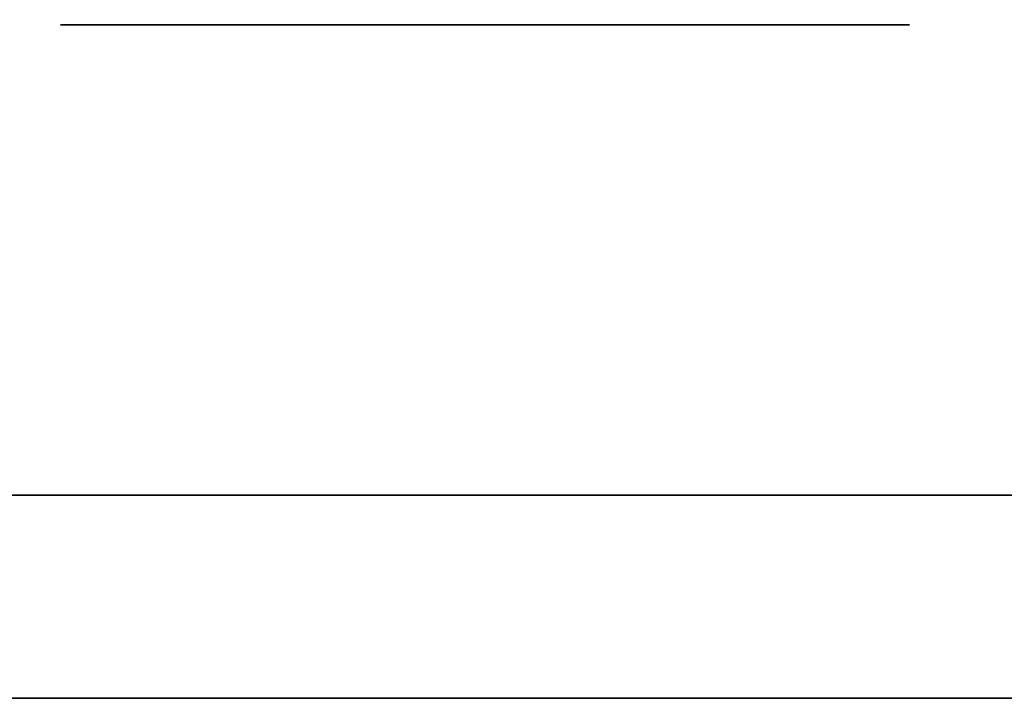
# Model space of a CAD drawing. Extents: x 248.8 to 273, y 2872.5 to 2876.7.
# Tile 649 of 656: x 272.7815 to 272.8125, y 2876.6247 to 2876.646. Entities that reach past the tile are written whole.
import ezdxf

# ---------------------------------------------------------------- set-up
doc = ezdxf.new("R2010")
doc.units = 0
doc.header["$LTSCALE"] = 150
doc.header["$MEASUREMENT"] = 0
doc.layers.add('3DFACE_BOLT', color=7, linetype='CONTINUOUS')
doc.layers.add('3DFACE_SHAPE', color=7, linetype='CONTINUOUS')

msp = doc.modelspace()

# ---------------------------------------------------------------- linework, layer by layer
at = {"layer": '3DFACE_BOLT', "color": 1}
for points, invisible_edges in [([(272.788578, 2876.611967, -0.137472), (272.788187, 2876.611967, -0.135), (272.788578, 2876.661967, -0.137472)], 14), ([(272.788578, 2876.661967, -0.137472), (272.788187, 2876.611967, -0.135), (272.788187, 2876.661967, -0.135)], 3), ([(272.788187, 2876.611967, -0.135), (272.788578, 2876.611967, -0.132528), (272.788187, 2876.661967, -0.135)], 14), ([(272.788187, 2876.661967, -0.135), (272.788578, 2876.611967, -0.132528), (272.788578, 2876.661967, -0.132528)], 3), ([(272.788578, 2876.611967, -0.067472), (272.788187, 2876.611967, -0.065), (272.788578, 2876.661967, -0.067472)], 14), ([(272.788578, 2876.661967, -0.067472), (272.788187, 2876.611967, -0.065), (272.788187, 2876.661967, -0.065)], 3), ([(272.788187, 2876.611967, -0.065), (272.788578, 2876.611967, -0.062528), (272.788187, 2876.661967, -0.065)], 14), ([(272.788187, 2876.661967, -0.065), (272.788578, 2876.611967, -0.062528), (272.788578, 2876.661967, -0.062528)], 3), ([(272.789715, 2876.611967, -0.139702), (272.788578, 2876.611967, -0.137472), (272.789715, 2876.661967, -0.139702)], 14), ([(272.789715, 2876.661967, -0.139702), (272.788578, 2876.611967, -0.137472), (272.788578, 2876.661967, -0.137472)], 3), ([(272.788578, 2876.611967, -0.132528), (272.789715, 2876.611967, -0.130298), (272.788578, 2876.661967, -0.132528)], 14), ([(272.788578, 2876.661967, -0.132528), (272.789715, 2876.611967, -0.130298), (272.789715, 2876.661967, -0.130298)], 3), ([(272.789715, 2876.611967, -0.069702), (272.788578, 2876.611967, -0.067472), (272.789715, 2876.661967, -0.069702)], 14), ([(272.789715, 2876.661967, -0.069702), (272.788578, 2876.611967, -0.067472), (272.788578, 2876.661967, -0.067472)], 3), ([(272.788578, 2876.611967, -0.062528), (272.789715, 2876.611967, -0.060298), (272.788578, 2876.661967, -0.062528)], 14), ([(272.788578, 2876.661967, -0.062528), (272.789715, 2876.611967, -0.060298), (272.789715, 2876.661967, -0.060298)], 3), ([(272.791485, 2876.611967, -0.141472), (272.789715, 2876.611967, -0.139702), (272.791485, 2876.661967, -0.141472)], 14), ([(272.791485, 2876.661967, -0.141472), (272.789715, 2876.611967, -0.139702), (272.789715, 2876.661967, -0.139702)], 3), ([(272.789715, 2876.611967, -0.130298), (272.791485, 2876.611967, -0.128528), (272.789715, 2876.661967, -0.130298)], 14), ([(272.789715, 2876.661967, -0.130298), (272.791485, 2876.611967, -0.128528), (272.791485, 2876.661967, -0.128528)], 3), ([(272.791485, 2876.611967, -0.071472), (272.789715, 2876.611967, -0.069702), (272.791485, 2876.661967, -0.071472)], 14), ([(272.791485, 2876.661967, -0.071472), (272.789715, 2876.611967, -0.069702), (272.789715, 2876.661967, -0.069702)], 3), ([(272.789715, 2876.611967, -0.060298), (272.791485, 2876.611967, -0.058528), (272.789715, 2876.661967, -0.060298)], 14), ([(272.789715, 2876.661967, -0.060298), (272.791485, 2876.611967, -0.058528), (272.791485, 2876.661967, -0.058528)], 3), ([(272.793715, 2876.611967, -0.142608), (272.791485, 2876.611967, -0.141472), (272.793715, 2876.661967, -0.142608)], 14), ([(272.793715, 2876.661967, -0.142608), (272.791485, 2876.611967, -0.141472), (272.791485, 2876.661967, -0.141472)], 3), ([(272.791485, 2876.611967, -0.128528), (272.793715, 2876.611967, -0.127392), (272.791485, 2876.661967, -0.128528)], 14), ([(272.791485, 2876.661967, -0.128528), (272.793715, 2876.611967, -0.127392), (272.793715, 2876.661967, -0.127392)], 3), ([(272.793715, 2876.611967, -0.072608), (272.791485, 2876.611967, -0.071472), (272.793715, 2876.661967, -0.072608)], 14), ([(272.793715, 2876.661967, -0.072608), (272.791485, 2876.611967, -0.071472), (272.791485, 2876.661967, -0.071472)], 3), ([(272.791485, 2876.611967, -0.058528), (272.793715, 2876.611967, -0.057392), (272.791485, 2876.661967, -0.058528)], 14), ([(272.791485, 2876.661967, -0.058528), (272.793715, 2876.611967, -0.057392), (272.793715, 2876.661967, -0.057392)], 3), ([(272.796187, 2876.611967, -0.143), (272.793715, 2876.611967, -0.142608), (272.796187, 2876.661967, -0.143)], 14), ([(272.796187, 2876.661967, -0.143), (272.793715, 2876.611967, -0.142608), (272.793715, 2876.661967, -0.142608)], 3), ([(272.793715, 2876.611967, -0.127392), (272.796187, 2876.611967, -0.127), (272.793715, 2876.661967, -0.127392)], 14), ([(272.793715, 2876.661967, -0.127392), (272.796187, 2876.611967, -0.127), (272.796187, 2876.661967, -0.127)], 3), ([(272.796187, 2876.611967, -0.073), (272.793715, 2876.611967, -0.072608), (272.796187, 2876.661967, -0.073)], 14), ([(272.796187, 2876.661967, -0.073), (272.793715, 2876.611967, -0.072608), (272.793715, 2876.661967, -0.072608)], 3), ([(272.793715, 2876.611967, -0.057392), (272.796187, 2876.611967, -0.057), (272.793715, 2876.661967, -0.057392)], 14), ([(272.793715, 2876.661967, -0.057392), (272.796187, 2876.611967, -0.057), (272.796187, 2876.661967, -0.057)], 3), ([(272.798659, 2876.611967, -0.142608), (272.796187, 2876.611967, -0.143), (272.798659, 2876.661967, -0.142608)], 14), ([(272.798659, 2876.661967, -0.142608), (272.796187, 2876.611967, -0.143), (272.796187, 2876.661967, -0.143)], 3), ([(272.796187, 2876.611967, -0.127), (272.798659, 2876.611967, -0.127392), (272.796187, 2876.661967, -0.127)], 14), ([(272.796187, 2876.661967, -0.127), (272.798659, 2876.611967, -0.127392), (272.798659, 2876.661967, -0.127392)], 3), ([(272.798659, 2876.611967, -0.072608), (272.796187, 2876.611967, -0.073), (272.798659, 2876.661967, -0.072608)], 14), ([(272.798659, 2876.661967, -0.072608), (272.796187, 2876.611967, -0.073), (272.796187, 2876.661967, -0.073)], 3), ([(272.796187, 2876.611967, -0.057), (272.798659, 2876.611967, -0.057392), (272.796187, 2876.661967, -0.057)], 14), ([(272.796187, 2876.661967, -0.057), (272.798659, 2876.611967, -0.057392), (272.798659, 2876.661967, -0.057392)], 3), ([(272.800889, 2876.611967, -0.141472), (272.798659, 2876.611967, -0.142608), (272.800889, 2876.661967, -0.141472)], 14), ([(272.800889, 2876.661967, -0.141472), (272.798659, 2876.611967, -0.142608), (272.798659, 2876.661967, -0.142608)], 3), ([(272.798659, 2876.611967, -0.127392), (272.800889, 2876.611967, -0.128528), (272.798659, 2876.661967, -0.127392)], 14), ([(272.798659, 2876.661967, -0.127392), (272.800889, 2876.611967, -0.128528), (272.800889, 2876.661967, -0.128528)], 3), ([(272.800889, 2876.611967, -0.071472), (272.798659, 2876.611967, -0.072608), (272.800889, 2876.661967, -0.071472)], 14), ([(272.800889, 2876.661967, -0.071472), (272.798659, 2876.611967, -0.072608), (272.798659, 2876.661967, -0.072608)], 3), ([(272.798659, 2876.611967, -0.057392), (272.800889, 2876.611967, -0.058528), (272.798659, 2876.661967, -0.057392)], 14), ([(272.798659, 2876.661967, -0.057392), (272.800889, 2876.611967, -0.058528), (272.800889, 2876.661967, -0.058528)], 3), ([(272.802659, 2876.611967, -0.139702), (272.800889, 2876.611967, -0.141472), (272.802659, 2876.661967, -0.139702)], 14), ([(272.802659, 2876.661967, -0.139702), (272.800889, 2876.611967, -0.141472), (272.800889, 2876.661967, -0.141472)], 3), ([(272.800889, 2876.611967, -0.128528), (272.802659, 2876.611967, -0.130298), (272.800889, 2876.661967, -0.128528)], 14), ([(272.800889, 2876.661967, -0.128528), (272.802659, 2876.611967, -0.130298), (272.802659, 2876.661967, -0.130298)], 3), ([(272.802659, 2876.611967, -0.069702), (272.800889, 2876.611967, -0.071472), (272.802659, 2876.661967, -0.069702)], 14), ([(272.802659, 2876.661967, -0.069702), (272.800889, 2876.611967, -0.071472), (272.800889, 2876.661967, -0.071472)], 3), ([(272.800889, 2876.611967, -0.058528), (272.802659, 2876.611967, -0.060298), (272.800889, 2876.661967, -0.058528)], 14), ([(272.800889, 2876.661967, -0.058528), (272.802659, 2876.611967, -0.060298), (272.802659, 2876.661967, -0.060298)], 3), ([(272.803795, 2876.611967, -0.137472), (272.802659, 2876.611967, -0.139702), (272.803795, 2876.661967, -0.137472)], 14), ([(272.803795, 2876.661967, -0.137472), (272.802659, 2876.611967, -0.139702), (272.802659, 2876.661967, -0.139702)], 3), ([(272.802659, 2876.611967, -0.130298), (272.803795, 2876.611967, -0.132528), (272.802659, 2876.661967, -0.130298)], 14), ([(272.802659, 2876.661967, -0.130298), (272.803795, 2876.611967, -0.132528), (272.803795, 2876.661967, -0.132528)], 3), ([(272.803795, 2876.611967, -0.067472), (272.802659, 2876.611967, -0.069702), (272.803795, 2876.661967, -0.067472)], 14), ([(272.803795, 2876.661967, -0.067472), (272.802659, 2876.611967, -0.069702), (272.802659, 2876.661967, -0.069702)], 3), ([(272.802659, 2876.611967, -0.060298), (272.803795, 2876.611967, -0.062528), (272.802659, 2876.661967, -0.060298)], 14), ([(272.802659, 2876.661967, -0.060298), (272.803795, 2876.611967, -0.062528), (272.803795, 2876.661967, -0.062528)], 3), ([(272.804187, 2876.611967, -0.135), (272.803795, 2876.611967, -0.137472), (272.804187, 2876.661967, -0.135)], 14), ([(272.804187, 2876.661967, -0.135), (272.803795, 2876.611967, -0.137472), (272.803795, 2876.661967, -0.137472)], 3), ([(272.803795, 2876.611967, -0.132528), (272.804187, 2876.611967, -0.135), (272.803795, 2876.661967, -0.132528)], 14), ([(272.803795, 2876.661967, -0.132528), (272.804187, 2876.611967, -0.135), (272.804187, 2876.661967, -0.135)], 3), ([(272.804187, 2876.611967, -0.065), (272.803795, 2876.611967, -0.067472), (272.804187, 2876.661967, -0.065)], 14), ([(272.804187, 2876.661967, -0.065), (272.803795, 2876.611967, -0.067472), (272.803795, 2876.661967, -0.067472)], 3), ([(272.803795, 2876.611967, -0.062528), (272.804187, 2876.611967, -0.065), (272.803795, 2876.661967, -0.062528)], 14), ([(272.803795, 2876.661967, -0.062528), (272.804187, 2876.611967, -0.065), (272.804187, 2876.661967, -0.065)], 3), ([(272.789499, 2876.631067, -0.146583), (272.782812, 2876.631067, -0.135), (272.789499, 2876.645867, -0.146583)], 14), ([(272.789499, 2876.645867, -0.146583), (272.782812, 2876.631067, -0.135), (272.782812, 2876.645867, -0.135)], 3), ([(272.782812, 2876.631067, -0.135), (272.789499, 2876.631067, -0.123417), (272.782812, 2876.645867, -0.135)], 14), ([(272.782812, 2876.645867, -0.135), (272.789499, 2876.631067, -0.123417), (272.789499, 2876.645867, -0.123417)], 3), ([(272.789499, 2876.645867, -0.146583), (272.782812, 2876.645867, -0.135), (272.789499, 2876.645867, -0.123417)], 12), ([(272.789499, 2876.631067, -0.076583), (272.782812, 2876.631067, -0.065), (272.789499, 2876.645867, -0.076583)], 14), ([(272.789499, 2876.645867, -0.076583), (272.782812, 2876.631067, -0.065), (272.782812, 2876.645867, -0.065)], 3), ([(272.782812, 2876.631067, -0.065), (272.789499, 2876.631067, -0.053417), (272.782812, 2876.645867, -0.065)], 14), ([(272.782812, 2876.645867, -0.065), (272.789499, 2876.631067, -0.053417), (272.789499, 2876.645867, -0.053417)], 3), ([(272.789499, 2876.645867, -0.076583), (272.782812, 2876.645867, -0.065), (272.789499, 2876.645867, -0.053417)], 12), ([(272.802874, 2876.631067, -0.146583), (272.789499, 2876.631067, -0.146583), (272.802874, 2876.645867, -0.146583)], 14), ([(272.802874, 2876.645867, -0.146583), (272.789499, 2876.631067, -0.146583), (272.789499, 2876.645867, -0.146583)], 3), ([(272.789499, 2876.631067, -0.123417), (272.802874, 2876.631067, -0.123417), (272.789499, 2876.645867, -0.123417)], 14), ([(272.789499, 2876.645867, -0.123417), (272.802874, 2876.631067, -0.123417), (272.802874, 2876.645867, -0.123417)], 3), ([(272.802874, 2876.645867, -0.146583), (272.789499, 2876.645867, -0.146583), (272.802874, 2876.645867, -0.123417)], 14), ([(272.802874, 2876.645867, -0.123417), (272.789499, 2876.645867, -0.146583), (272.789499, 2876.645867, -0.123417)], 3), ([(272.802874, 2876.631067, -0.076583), (272.789499, 2876.631067, -0.076583), (272.802874, 2876.645867, -0.076583)], 14), ([(272.802874, 2876.645867, -0.076583), (272.789499, 2876.631067, -0.076583), (272.789499, 2876.645867, -0.076583)], 3), ([(272.789499, 2876.631067, -0.053417), (272.802874, 2876.631067, -0.053417), (272.789499, 2876.645867, -0.053417)], 14), ([(272.789499, 2876.645867, -0.053417), (272.802874, 2876.631067, -0.053417), (272.802874, 2876.645867, -0.053417)], 3), ([(272.802874, 2876.645867, -0.076583), (272.789499, 2876.645867, -0.076583), (272.802874, 2876.645867, -0.053417)], 14), ([(272.802874, 2876.645867, -0.053417), (272.789499, 2876.645867, -0.076583), (272.789499, 2876.645867, -0.053417)], 3), ([(272.809562, 2876.631067, -0.135), (272.802874, 2876.631067, -0.146583), (272.809562, 2876.645867, -0.135)], 14), ([(272.809562, 2876.645867, -0.135), (272.802874, 2876.631067, -0.146583), (272.802874, 2876.645867, -0.146583)], 3), ([(272.802874, 2876.631067, -0.123417), (272.809562, 2876.631067, -0.135), (272.802874, 2876.645867, -0.123417)], 14), ([(272.802874, 2876.645867, -0.123417), (272.809562, 2876.631067, -0.135), (272.809562, 2876.645867, -0.135)], 3), ([(272.809562, 2876.645867, -0.135), (272.802874, 2876.645867, -0.146583), (272.802874, 2876.645867, -0.123417)], 2), ([(272.809562, 2876.631067, -0.065), (272.802874, 2876.631067, -0.076583), (272.809562, 2876.645867, -0.065)], 14), ([(272.809562, 2876.645867, -0.065), (272.802874, 2876.631067, -0.076583), (272.802874, 2876.645867, -0.076583)], 3), ([(272.802874, 2876.631067, -0.053417), (272.809562, 2876.631067, -0.065), (272.802874, 2876.645867, -0.053417)], 14), ([(272.802874, 2876.645867, -0.053417), (272.809562, 2876.631067, -0.065), (272.809562, 2876.645867, -0.065)], 3), ([(272.809562, 2876.645867, -0.065), (272.802874, 2876.645867, -0.076583), (272.802874, 2876.645867, -0.053417)], 2), ([(272.789499, 2876.631067, -0.123417), (272.782812, 2876.631067, -0.135), (272.789499, 2876.631067, -0.146583)], 12), ([(272.789499, 2876.631067, -0.053417), (272.782812, 2876.631067, -0.065), (272.789499, 2876.631067, -0.076583)], 12), ([(272.802874, 2876.631067, -0.123417), (272.789499, 2876.631067, -0.123417), (272.802874, 2876.631067, -0.146583)], 14), ([(272.802874, 2876.631067, -0.146583), (272.789499, 2876.631067, -0.123417), (272.789499, 2876.631067, -0.146583)], 3), ([(272.802874, 2876.631067, -0.053417), (272.789499, 2876.631067, -0.053417), (272.802874, 2876.631067, -0.076583)], 14), ([(272.802874, 2876.631067, -0.076583), (272.789499, 2876.631067, -0.053417), (272.789499, 2876.631067, -0.076583)], 3), ([(272.809562, 2876.631067, -0.135), (272.802874, 2876.631067, -0.123417), (272.802874, 2876.631067, -0.146583)], 2), ([(272.809562, 2876.631067, -0.065), (272.802874, 2876.631067, -0.053417), (272.802874, 2876.631067, -0.076583)], 2)]:
    msp.add_3dface(points, dxfattribs=dict(at, invisible_edges=invisible_edges))
at = {"layer": '3DFACE_SHAPE', "color": 13}
for points, invisible_edges in [([(272.856187, 2872.521516, -0.1905), (272.856187, 2876.721516, -0.1905), (272.759337, 2872.521516, -0.1905)], 2), ([(272.856187, 2876.721516, -0.1905), (272.759337, 2876.721516, -0.1905), (272.759337, 2872.521516, -0.1905)], 12), ([(272.856187, 2876.684666, -0.0095), (272.856187, 2876.558366, -0.0095), (272.759337, 2876.721516, -0.0095)], 14), ([(272.759337, 2876.721516, -0.0095), (272.856187, 2876.558366, -0.0095), (272.856187, 2874.684666, -0.0095)], 13), ([(272.856187, 2874.684666, -0.0095), (272.856187, 2874.558366, -0.0095), (272.759337, 2876.721516, -0.0095)], 14), ([(272.856187, 2874.558366, -0.0095), (272.856187, 2872.684666, -0.0095), (272.759337, 2876.721516, -0.0095)], 14), ([(272.759337, 2876.721516, -0.0095), (272.856187, 2872.684666, -0.0095), (272.856187, 2872.558366, -0.0095)], 13), ([(272.759337, 2872.521516, -0.0095), (272.759337, 2876.721516, -0.0095), (272.856187, 2872.558366, -0.0095)], 14), ([(272.959337, 2872.521516), (272.959337, 2876.721516), (272.759337, 2872.521516)], 2), ([(272.959337, 2876.721516), (272.759337, 2876.721516), (272.759337, 2872.521516)], 12), ([(272.759337, 2872.521516, -0.2), (272.759337, 2876.721516, -0.2), (272.959337, 2872.521516, -0.2)], 2), ([(272.759337, 2876.721516, -0.2), (272.959337, 2876.721516, -0.2), (272.959337, 2872.521516, -0.2)], 12), ([(272.802197, 2876.631067, -0.05899), (272.754187, 2876.631067, -0.03), (272.849787, 2876.631067, -0.03)], 13), ([(272.802197, 2876.631067, -0.05899), (272.796187, 2876.631067, -0.0565), (272.754187, 2876.631067, -0.03)], 14), ([(272.796187, 2876.631067, -0.0565), (272.790176, 2876.631067, -0.05899), (272.754187, 2876.631067, -0.03)], 14), ([(272.754187, 2876.631067, -0.03), (272.790176, 2876.631067, -0.05899), (272.787687, 2876.631067, -0.065)], 13), ([(272.787687, 2876.631067, -0.135), (272.754187, 2876.631067, -0.03), (272.790176, 2876.631067, -0.07101)], 15), ([(272.790176, 2876.631067, -0.07101), (272.754187, 2876.631067, -0.03), (272.787687, 2876.631067, -0.065)], 3), ([(272.754187, 2876.631067, -0.03), (272.787687, 2876.631067, -0.135), (272.754187, 2876.631067, -0.17)], 3), ([(272.787687, 2876.631067, -0.135), (272.790176, 2876.631067, -0.14101), (272.754187, 2876.631067, -0.17)], 14), ([(272.754187, 2876.631067, -0.17), (272.790176, 2876.631067, -0.14101), (272.796187, 2876.631067, -0.17)], 3), ([(272.754187, 2876.631067, -0.17), (272.796187, 2876.631067, -0.17), (272.754187, 2876.624667, -0.17)], 2), ([(272.796187, 2876.631067, -0.17), (272.849787, 2876.631067, -0.17), (272.754187, 2876.624667, -0.17)], 14), ([(272.754187, 2876.624667, -0.17), (272.849787, 2876.631067, -0.17), (272.856187, 2876.624667, -0.17)], 3), ([(272.849787, 2876.631067, -0.03), (272.754187, 2876.624667, -0.03), (272.856187, 2876.624667, -0.03)], 13), ([(272.849787, 2876.631067, -0.03), (272.754187, 2876.631067, -0.03), (272.754187, 2876.624667, -0.03)], 12), ([(272.790176, 2876.631067, -0.12899), (272.787687, 2876.631067, -0.135), (272.790176, 2876.631067, -0.07101)], 14), ([(272.790176, 2876.631067, -0.05899), (272.790176, 2876.624667, -0.05899), (272.787687, 2876.631067, -0.065)], 3), ([(272.790176, 2876.624667, -0.05899), (272.787687, 2876.624667, -0.065), (272.787687, 2876.631067, -0.065)], 14), ([(272.787687, 2876.631067, -0.065), (272.787687, 2876.624667, -0.065), (272.790176, 2876.631067, -0.07101)], 3), ([(272.787687, 2876.624667, -0.065), (272.790176, 2876.624667, -0.07101), (272.790176, 2876.631067, -0.07101)], 14), ([(272.790176, 2876.631067, -0.12899), (272.790176, 2876.624667, -0.12899), (272.787687, 2876.631067, -0.135)], 3), ([(272.790176, 2876.624667, -0.12899), (272.787687, 2876.624667, -0.135), (272.787687, 2876.631067, -0.135)], 14), ([(272.787687, 2876.631067, -0.135), (272.787687, 2876.624667, -0.135), (272.790176, 2876.631067, -0.14101)], 3), ([(272.787687, 2876.624667, -0.135), (272.790176, 2876.624667, -0.14101), (272.790176, 2876.631067, -0.14101)], 14), ([(272.790176, 2876.631067, -0.14101), (272.796187, 2876.631067, -0.1435), (272.796187, 2876.631067, -0.17)], 14), ([(272.790176, 2876.631067, -0.07101), (272.796187, 2876.631067, -0.0735), (272.790176, 2876.631067, -0.12899)], 14), ([(272.790176, 2876.631067, -0.12899), (272.796187, 2876.631067, -0.0735), (272.796187, 2876.631067, -0.1265)], 3), ([(272.796187, 2876.631067, -0.0565), (272.796187, 2876.624667, -0.0565), (272.790176, 2876.631067, -0.05899)], 3), ([(272.796187, 2876.624667, -0.0565), (272.790176, 2876.624667, -0.05899), (272.790176, 2876.631067, -0.05899)], 14), ([(272.790176, 2876.631067, -0.07101), (272.790176, 2876.624667, -0.07101), (272.796187, 2876.631067, -0.0735)], 3), ([(272.790176, 2876.624667, -0.07101), (272.796187, 2876.624667, -0.0735), (272.796187, 2876.631067, -0.0735)], 14), ([(272.796187, 2876.631067, -0.1265), (272.796187, 2876.624667, -0.1265), (272.790176, 2876.631067, -0.12899)], 3), ([(272.796187, 2876.624667, -0.1265), (272.790176, 2876.624667, -0.12899), (272.790176, 2876.631067, -0.12899)], 14), ([(272.790176, 2876.631067, -0.14101), (272.790176, 2876.624667, -0.14101), (272.796187, 2876.631067, -0.1435)], 3), ([(272.790176, 2876.624667, -0.14101), (272.796187, 2876.624667, -0.1435), (272.796187, 2876.631067, -0.1435)], 14), ([(272.796187, 2876.631067, -0.1435), (272.802197, 2876.631067, -0.14101), (272.796187, 2876.631067, -0.17)], 14), ([(272.796187, 2876.631067, -0.17), (272.802197, 2876.631067, -0.14101), (272.849787, 2876.631067, -0.17)], 15), ([(272.796187, 2876.631067, -0.0735), (272.802197, 2876.631067, -0.07101), (272.796187, 2876.631067, -0.1265)], 14), ([(272.796187, 2876.631067, -0.1265), (272.802197, 2876.631067, -0.07101), (272.802197, 2876.631067, -0.12899)], 3), ([(272.802197, 2876.631067, -0.05899), (272.802197, 2876.624667, -0.05899), (272.796187, 2876.631067, -0.0565)], 3), ([(272.802197, 2876.624667, -0.05899), (272.796187, 2876.624667, -0.0565), (272.796187, 2876.631067, -0.0565)], 14), ([(272.796187, 2876.631067, -0.0735), (272.796187, 2876.624667, -0.0735), (272.802197, 2876.631067, -0.07101)], 3), ([(272.796187, 2876.624667, -0.0735), (272.802197, 2876.624667, -0.07101), (272.802197, 2876.631067, -0.07101)], 14), ([(272.802197, 2876.631067, -0.12899), (272.802197, 2876.624667, -0.12899), (272.796187, 2876.631067, -0.1265)], 3), ([(272.802197, 2876.624667, -0.12899), (272.796187, 2876.624667, -0.1265), (272.796187, 2876.631067, -0.1265)], 14), ([(272.796187, 2876.631067, -0.1435), (272.796187, 2876.624667, -0.1435), (272.802197, 2876.631067, -0.14101)], 3), ([(272.796187, 2876.624667, -0.1435), (272.802197, 2876.624667, -0.14101), (272.802197, 2876.631067, -0.14101)], 14), ([(272.802197, 2876.631067, -0.14101), (272.804687, 2876.631067, -0.135), (272.849787, 2876.631067, -0.17)], 14), ([(272.849787, 2876.631067, -0.17), (272.804687, 2876.631067, -0.135), (272.802197, 2876.631067, -0.12899)], 13), ([(272.802197, 2876.631067, -0.07101), (272.804687, 2876.631067, -0.065), (272.802197, 2876.631067, -0.12899)], 14), ([(272.802197, 2876.631067, -0.12899), (272.804687, 2876.631067, -0.065), (272.849787, 2876.631067, -0.17)], 15), ([(272.804687, 2876.631067, -0.065), (272.802197, 2876.631067, -0.05899), (272.849787, 2876.631067, -0.17)], 14), ([(272.849787, 2876.631067, -0.17), (272.802197, 2876.631067, -0.05899), (272.849787, 2876.631067, -0.03)], 3), ([(272.802197, 2876.631067, -0.07101), (272.802197, 2876.624667, -0.07101), (272.804687, 2876.631067, -0.065)], 3), ([(272.802197, 2876.624667, -0.07101), (272.804687, 2876.624667, -0.065), (272.804687, 2876.631067, -0.065)], 14), ([(272.804687, 2876.631067, -0.065), (272.804687, 2876.624667, -0.065), (272.802197, 2876.631067, -0.05899)], 3), ([(272.804687, 2876.624667, -0.065), (272.802197, 2876.624667, -0.05899), (272.802197, 2876.631067, -0.05899)], 14), ([(272.802197, 2876.631067, -0.14101), (272.802197, 2876.624667, -0.14101), (272.804687, 2876.631067, -0.135)], 3), ([(272.802197, 2876.624667, -0.14101), (272.804687, 2876.624667, -0.135), (272.804687, 2876.631067, -0.135)], 14), ([(272.804687, 2876.631067, -0.135), (272.804687, 2876.624667, -0.135), (272.802197, 2876.631067, -0.12899)], 3), ([(272.804687, 2876.624667, -0.135), (272.802197, 2876.624667, -0.12899), (272.802197, 2876.631067, -0.12899)], 14), ([(272.856187, 2876.624667, -0.17), (272.790176, 2876.624667, -0.14101), (272.754187, 2876.624667, -0.17)], 3), ([(272.790176, 2876.624667, -0.14101), (272.787687, 2876.624667, -0.135), (272.754187, 2876.624667, -0.17)], 14), ([(272.754187, 2876.624667, -0.17), (272.787687, 2876.624667, -0.135), (272.790176, 2876.624667, -0.12899)], 13), ([(272.790176, 2876.624667, -0.12899), (272.787687, 2876.624667, -0.065), (272.754187, 2876.624667, -0.17)], 15), ([(272.787687, 2876.624667, -0.065), (272.754187, 2876.624667, -0.03), (272.754187, 2876.624667, -0.17)], 13), ([(272.787687, 2876.624667, -0.065), (272.790176, 2876.624667, -0.05899), (272.754187, 2876.624667, -0.03)], 14), ([(272.790176, 2876.624667, -0.05899), (272.796187, 2876.624667, -0.0565), (272.754187, 2876.624667, -0.03)], 14), ([(272.754187, 2876.624667, -0.03), (272.796187, 2876.624667, -0.0565), (272.802197, 2876.624667, -0.05899)], 13), ([(272.754187, 2876.624667, -0.03), (272.802197, 2876.624667, -0.05899), (272.856187, 2876.624667, -0.03)], 3), ([(272.790176, 2876.624667, -0.07101), (272.787687, 2876.624667, -0.065), (272.790176, 2876.624667, -0.12899)], 14), ([(272.796187, 2876.624667, -0.1435), (272.790176, 2876.624667, -0.14101), (272.856187, 2876.624667, -0.17)], 14), ([(272.796187, 2876.624667, -0.0735), (272.790176, 2876.624667, -0.07101), (272.796187, 2876.624667, -0.1265)], 14), ([(272.796187, 2876.624667, -0.1265), (272.790176, 2876.624667, -0.07101), (272.790176, 2876.624667, -0.12899)], 3), ([(272.802197, 2876.624667, -0.14101), (272.796187, 2876.624667, -0.1435), (272.856187, 2876.624667, -0.135)], 14), ([(272.856187, 2876.624667, -0.135), (272.796187, 2876.624667, -0.1435), (272.856187, 2876.624667, -0.17)], 15), ([(272.802197, 2876.624667, -0.07101), (272.796187, 2876.624667, -0.0735), (272.802197, 2876.624667, -0.12899)], 14), ([(272.796187, 2876.624667, -0.0735), (272.796187, 2876.624667, -0.1265), (272.802197, 2876.624667, -0.12899)], 13), ([(272.804687, 2876.624667, -0.135), (272.802197, 2876.624667, -0.14101), (272.856187, 2876.624667, -0.135)], 14), ([(272.856187, 2876.624667, -0.03), (272.802197, 2876.624667, -0.05899), (272.856187, 2876.624667, -0.065)], 3), ([(272.802197, 2876.624667, -0.05899), (272.804687, 2876.624667, -0.065), (272.856187, 2876.624667, -0.065)], 14), ([(272.802197, 2876.624667, -0.12899), (272.804687, 2876.624667, -0.135), (272.802197, 2876.624667, -0.07101)], 14), ([(272.804687, 2876.624667, -0.135), (272.856187, 2876.624667, -0.135), (272.802197, 2876.624667, -0.07101)], 15), ([(272.802197, 2876.624667, -0.07101), (272.856187, 2876.624667, -0.135), (272.804687, 2876.624667, -0.065)], 3), ([(272.856187, 2876.624667, -0.135), (272.856187, 2876.624667, -0.065), (272.804687, 2876.624667, -0.065)], 14)]:
    msp.add_3dface(points, dxfattribs=dict(at, invisible_edges=invisible_edges))

doc.saveas('drawing.dxf')
